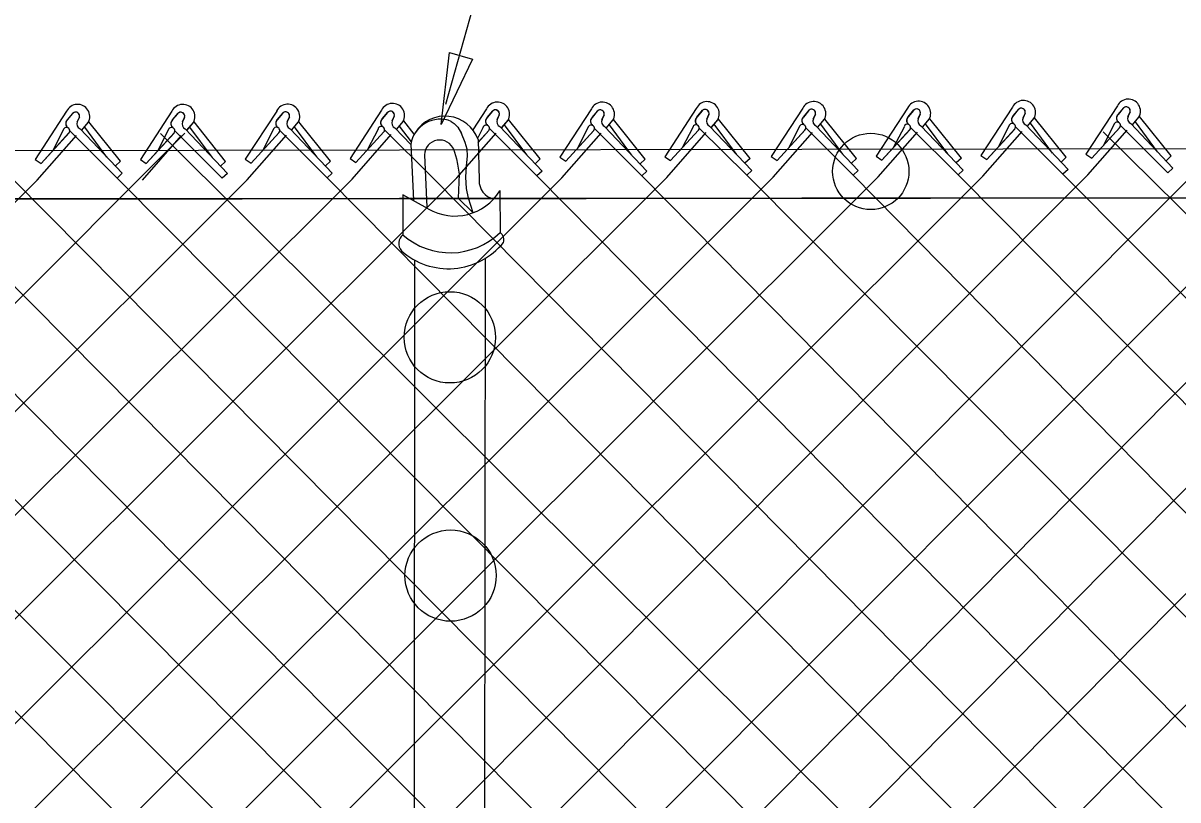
# Model space of a CAD drawing. Extents: x 0 to 1270, y 0 to 830.
# Drawn here: x 327.6 to 371.95, y 411.84 to 441.66 of the extents above; entities that cross this region are included whole.
import ezdxf

# ---------------------------------------------------------------- set-up
doc = ezdxf.new("R2010")
doc.units = 0
for name, color, linetype in [('CT_Dimensions', 7, 'Continuous'), ('sb_Chainlink Fence', 7, 'Continuous'), ('sb_Existing Structural Steel', 7, 'Continuous')]:
    doc.layers.add(name, color=color, linetype=linetype)

msp = doc.modelspace()

# ---------------------------------------------------------------- linework, layer by layer
at = {"layer": 'CT_Dimensions'}
msp.add_line((343.828, 438.546), (357.775, 488.203), dxfattribs=at)
msp.add_lwpolyline([(344.856, 440.282), (343.658, 437.766), (343.975, 440.535)], close=True, dxfattribs=at)
at = {"layer": 'sb_Chainlink Fence'}
for p, q in [((329.271, 438.28), (328.062, 436.429)), ((329.297, 437.945), (329.518, 438.21)), ((333.31, 438.277), (332.101, 436.426)), ((333.336, 437.943), (333.557, 438.207)), ((337.337, 438.287), (336.128, 436.437)), ((337.362, 437.953), (337.584, 438.218)), ((341.364, 438.317), (340.155, 436.466)), ((341.389, 437.982), (341.611, 438.247)), ((341.59, 438.225), (341.389, 437.982)), ((345.395, 438.367), (344.867, 437.559)), ((345.42, 438.033), (345.642, 438.298)), ((345.621, 438.276), (345.42, 438.033)), ((349.423, 438.366), (348.215, 436.515)), ((349.449, 438.032), (349.67, 438.296)), ((349.65, 438.275), (349.449, 438.032)), ((353.45, 438.384), (352.241, 436.533)), ((353.475, 438.05), (353.696, 438.314)), ((353.676, 438.293), (353.475, 438.05)), ((357.54, 438.391), (356.331, 436.54)), ((357.565, 438.057), (357.787, 438.321)), ((357.766, 438.299), (357.565, 438.057)), ((361.567, 438.401), (360.358, 436.551)), ((361.592, 438.067), (361.813, 438.332)), ((361.793, 438.31), (361.592, 438.067)), ((365.594, 438.431), (364.385, 436.58)), ((365.619, 438.096), (365.84, 438.361)), ((365.82, 438.339), (365.619, 438.096)), ((366.082, 438.198), (366.001, 438.02)), ((369.625, 438.481), (368.416, 436.631)), ((369.65, 438.147), (369.871, 438.412)), ((369.851, 438.39), (369.65, 438.147)), ((370.113, 438.249), (370.032, 438.071)), ((370.032, 438.077), (370.112, 438.245)), ((329.497, 438.188), (329.297, 437.945)), ((329.759, 438.047), (329.678, 437.869)), ((329.678, 437.876), (329.759, 438.043)), ((329.853, 437.553), (330.099, 437.847)), ((329.857, 437.557), (330.101, 437.848)), ((330.099, 437.847), (330.117, 437.881)), ((330.117, 437.881), (330.133, 437.918)), ((331.337, 436.358), (330.123, 437.869)), ((333.536, 438.185), (333.336, 437.943)), ((333.798, 438.044), (333.717, 437.866)), ((333.718, 437.873), (333.798, 438.04)), ((333.892, 437.55), (334.138, 437.844)), ((333.896, 437.554), (334.14, 437.845)), ((334.138, 437.844), (334.157, 437.878)), ((334.157, 437.878), (334.172, 437.915)), ((335.377, 436.355), (334.162, 437.866)), ((337.563, 438.196), (337.362, 437.953)), ((337.825, 438.055), (337.744, 437.877)), ((337.744, 437.883), (337.825, 438.051)), ((337.919, 437.561), (338.165, 437.855)), ((337.922, 437.565), (338.166, 437.856)), ((338.165, 437.855), (338.183, 437.889)), ((338.183, 437.889), (338.199, 437.926)), ((339.403, 436.366), (338.189, 437.877)), ((341.852, 438.084), (341.771, 437.906)), ((341.771, 437.913), (341.852, 438.08)), ((341.946, 437.59), (342.192, 437.884)), ((341.949, 437.594), (342.194, 437.885)), ((342.192, 437.884), (342.21, 437.918)), ((342.21, 437.918), (342.226, 437.955)), ((342.624, 437.399), (342.216, 437.906)), ((345.883, 438.135), (345.802, 437.957)), ((345.802, 437.963), (345.883, 438.131)), ((345.977, 437.64), (346.223, 437.935)), ((345.98, 437.645), (346.225, 437.936)), ((346.941, 436.609), (346.087, 437.759)), ((346.223, 437.935), (346.241, 437.969)), ((346.241, 437.969), (346.257, 438.005)), ((347.461, 436.446), (346.247, 437.957)), ((349.911, 438.133), (349.831, 437.956)), ((349.831, 437.962), (349.911, 438.129)), ((350.006, 437.639), (350.252, 437.933)), ((350.009, 437.643), (350.253, 437.934)), ((350.969, 436.607), (350.115, 437.758)), ((350.252, 437.933), (350.27, 437.967)), ((350.27, 437.967), (350.285, 438.004)), ((351.49, 436.444), (350.276, 437.955)), ((353.938, 438.151), (353.857, 437.974)), ((353.857, 437.98), (353.938, 438.147)), ((354.032, 437.657), (354.278, 437.951)), ((354.035, 437.661), (354.279, 437.952)), ((354.996, 436.625), (354.141, 437.776)), ((354.278, 437.951), (354.296, 437.986)), ((354.296, 437.986), (354.311, 438.022)), ((355.516, 436.462), (354.302, 437.973)), ((358.028, 438.158), (357.947, 437.98)), ((357.947, 437.987), (358.028, 438.154)), ((358.122, 437.664), (358.368, 437.958)), ((358.125, 437.668), (358.369, 437.959)), ((359.086, 436.632), (358.231, 437.783)), ((358.368, 437.958), (358.386, 437.992)), ((358.386, 437.992), (358.402, 438.029)), ((359.606, 436.469), (358.392, 437.98)), ((362.055, 438.169), (361.974, 437.991)), ((361.974, 437.997), (362.054, 438.165)), ((362.149, 437.675), (362.395, 437.969)), ((362.152, 437.679), (362.396, 437.97)), ((363.113, 436.643), (362.258, 437.794)), ((362.395, 437.969), (362.413, 438.003)), ((362.413, 438.003), (362.428, 438.04)), ((363.633, 436.48), (362.419, 437.991)), ((366.001, 438.027), (366.081, 438.194)), ((366.176, 437.704), (366.422, 437.998)), ((366.179, 437.708), (366.423, 437.999)), ((367.14, 436.672), (366.285, 437.823)), ((366.422, 437.998), (366.44, 438.032)), ((366.44, 438.032), (366.455, 438.069)), ((367.66, 436.509), (366.446, 438.02)), ((370.139, 437.802), (371.761, 436.097)), ((370.207, 437.754), (370.453, 438.049)), ((370.21, 437.759), (370.454, 438.05)), ((371.171, 436.723), (370.316, 437.873)), ((370.453, 438.049), (370.471, 438.083)), ((370.471, 438.083), (370.486, 438.119)), ((371.691, 436.56), (370.477, 438.071)), ((278.379, 382.044), (333.81, 437.431)), ((328.138, 435.636), (329.647, 437.352)), ((328.286, 436.278), (329.365, 437.452)), ((328.286, 436.278), (329.358, 437.445)), ((329.136, 437.551), (328.734, 436.773)), ((329.387, 437.527), (331.21, 435.715)), ((329.785, 437.6), (331.407, 435.895)), ((330.817, 436.521), (329.963, 437.672)), ((332.178, 435.633), (333.686, 437.349)), ((332.325, 436.275), (333.404, 437.449)), ((332.325, 436.275), (333.397, 437.442)), ((333.175, 437.548), (332.773, 436.77)), ((332.873, 437.429), (389.042, 381.496)), ((333.426, 437.524), (335.249, 435.712)), ((333.825, 437.597), (335.446, 435.892)), ((334.856, 436.518), (334.002, 437.669)), ((336.204, 435.643), (337.713, 437.36)), ((336.352, 436.286), (337.431, 437.46)), ((336.352, 436.286), (337.424, 437.453)), ((337.202, 437.559), (336.8, 436.781)), ((337.453, 437.535), (339.276, 435.723)), ((337.851, 437.608), (339.473, 435.903)), ((338.883, 436.529), (338.028, 437.68)), ((340.231, 435.672), (341.74, 437.389)), ((340.379, 436.315), (341.458, 437.489)), ((340.379, 436.315), (341.451, 437.482)), ((341.229, 437.588), (340.827, 436.81)), ((341.48, 437.564), (343.303, 435.752)), ((341.878, 437.637), (342.485, 437)), ((342.509, 437.098), (342.056, 437.709)), ((344.262, 435.723), (345.771, 437.44)), ((345.26, 437.639), (345.06, 437.252)), ((345.066, 437.08), (345.489, 437.54)), ((345.07, 437.084), (345.482, 437.533)), ((345.511, 437.615), (347.334, 435.803)), ((345.909, 437.688), (347.531, 435.983)), ((348.291, 435.722), (349.8, 437.438)), ((348.438, 436.364), (349.517, 437.538)), ((348.438, 436.364), (349.51, 437.531)), ((349.288, 437.637), (348.887, 436.86)), ((349.539, 437.613), (351.362, 435.801)), ((349.938, 437.686), (351.559, 435.981)), ((352.317, 435.74), (353.826, 437.456)), ((352.465, 436.382), (353.544, 437.556)), ((352.465, 436.382), (353.537, 437.549)), ((353.315, 437.655), (352.913, 436.878)), ((353.566, 437.631), (355.389, 435.819)), ((353.964, 437.704), (355.586, 435.999)), ((356.407, 435.747), (357.916, 437.463)), ((356.555, 436.389), (357.634, 437.563)), ((356.555, 436.389), (357.627, 437.556)), ((357.405, 437.662), (357.003, 436.884)), ((357.656, 437.638), (359.479, 435.826)), ((358.054, 437.711), (359.676, 436.006)), ((360.434, 435.757), (361.943, 437.474)), ((360.582, 436.4), (361.66, 437.574)), ((360.582, 436.4), (361.654, 437.567)), ((361.432, 437.673), (361.03, 436.895)), ((361.683, 437.649), (363.506, 435.837)), ((362.081, 437.722), (363.703, 436.017)), ((364.461, 435.786), (365.97, 437.503)), ((364.609, 436.429), (365.687, 437.603)), ((364.609, 436.429), (365.681, 437.596)), ((365.459, 437.702), (365.057, 436.924)), ((365.71, 437.678), (367.533, 435.866)), ((366.108, 437.751), (367.73, 436.046)), ((368.492, 435.837), (370.001, 437.554)), ((368.64, 436.479), (369.718, 437.654)), ((368.64, 436.479), (369.712, 437.647)), ((369.086, 437.49), (425.762, 381.376)), ((369.49, 437.753), (369.088, 436.975)), ((369.741, 437.729), (371.564, 435.917)), ((322.9, 382.101), (377.856, 437.141)), ((328.062, 436.429), (328.286, 436.278)), ((332.101, 436.426), (332.325, 436.275)), ((336.128, 436.437), (336.352, 436.286)), ((340.155, 436.466), (340.379, 436.315)), ((347.461, 436.446), (347.264, 436.265)), ((348.215, 436.515), (348.438, 436.364)), ((351.49, 436.444), (351.293, 436.264)), ((352.241, 436.533), (352.465, 436.382)), ((355.516, 436.462), (355.319, 436.282)), ((356.331, 436.54), (356.555, 436.389)), ((359.606, 436.469), (359.409, 436.289)), ((360.358, 436.551), (360.582, 436.4)), ((363.633, 436.48), (363.436, 436.299)), ((364.385, 436.58), (364.609, 436.429)), ((367.66, 436.509), (367.463, 436.329)), ((368.416, 436.631), (368.64, 436.479)), ((371.691, 436.56), (371.494, 436.379)), ((331.337, 436.358), (331.141, 436.178)), ((335.377, 436.355), (335.18, 436.175)), ((339.403, 436.366), (339.206, 436.185)), ((344.6, 435.75), (344.624, 436.165)), ((347.531, 435.983), (347.334, 435.803)), ((351.559, 435.981), (351.362, 435.801)), ((355.586, 435.999), (355.389, 435.819)), ((359.676, 436.006), (359.479, 435.826)), ((363.703, 436.017), (363.506, 435.837)), ((367.73, 436.046), (367.533, 435.866)), ((371.761, 436.097), (371.564, 435.917)), ((274.352, 382.052), (328.138, 435.636)), ((282.41, 382.014), (336.204, 435.643)), ((285.531, 381.126), (340.231, 435.672)), ((290.465, 382.04), (344.262, 435.723)), ((294.504, 382.063), (348.291, 435.722)), ((298.53, 382.074), (352.317, 435.74)), ((302.558, 382.065), (356.407, 435.747)), ((306.589, 382.035), (360.434, 435.757)), ((307.056, 435.59), (360.126, 382.232)), ((310.617, 382.058), (364.461, 435.786)), ((310.862, 435.54), (364.153, 382.243)), ((314.846, 382.099), (368.492, 435.837)), ((315.097, 435.619), (368.97, 381.444)), ((318.873, 382.11), (372.52, 435.836)), ((319.124, 435.648), (372.97, 381.35)), ((323.155, 435.698), (376.999, 381.373)), ((326.931, 382.072), (380.079, 435.773)), ((327.184, 435.697), (381.025, 381.375)), ((330.96, 382.094), (384.106, 435.781)), ((331.407, 435.895), (331.21, 435.715)), ((331.21, 435.715), (384.462, 382.114)), ((334.813, 381.918), (388.138, 435.811)), ((335.446, 435.892), (335.249, 435.712)), ((339.473, 435.903), (339.276, 435.723)), ((339.276, 435.723), (393.422, 381.038)), ((343.303, 435.752), (397.802, 380.66)), ((347.334, 435.803), (401.532, 380.985)), ((351.362, 435.801), (405.464, 380.985)), ((355.389, 435.819), (409.621, 381.284)), ((359.479, 435.826), (413.578, 380.886)), ((363.506, 435.837), (417.848, 381.071)), ((367.533, 435.866), (421.108, 381.943)), ((339.044, 382.169), (392.179, 435.457))]:
    msp.add_line(p, q, dxfattribs=at)
msp.add_lwpolyline([(269.933, 434.85), (441.732, 435.023), (453.58, 435.061), (458.405, 435.084)], dxfattribs=at)
for centre, radius, start, end in [((353.87, 438.179), 0.468, 331.0701, 153.9768), ((357.96, 438.186), 0.468, 331.0701, 153.9768), ((361.987, 438.196), 0.468, 331.0701, 153.9768), ((366.014, 438.225), 0.468, 331.0701, 153.9768), ((370.045, 438.276), 0.468, 331.0701, 153.9768), ((329.691, 438.074), 0.468, 331.0701, 153.9768), ((329.614, 438.092), 0.152, 342.8118, 140.4338), ((329.615, 438.093), 0.152, 341.0314, 129.5144), ((333.73, 438.072), 0.468, 331.0701, 153.9768), ((333.653, 438.089), 0.152, 342.8118, 140.4338), ((333.654, 438.09), 0.152, 341.0314, 129.5144), ((337.757, 438.082), 0.468, 331.0701, 153.9768), ((337.68, 438.1), 0.152, 342.8118, 140.4338), ((337.681, 438.1), 0.152, 341.0314, 129.5144), ((341.784, 438.111), 0.468, 331.0701, 153.9768), ((341.707, 438.129), 0.152, 342.8118, 140.4338), ((341.708, 438.129), 0.152, 341.0314, 129.5144), ((345.815, 438.162), 0.468, 331.0701, 153.9768), ((345.738, 438.179), 0.152, 342.8118, 140.4338), ((345.739, 438.18), 0.152, 341.0314, 129.5144), ((349.844, 438.161), 0.468, 331.0701, 153.9768), ((349.766, 438.178), 0.152, 342.8118, 140.4338), ((349.767, 438.179), 0.152, 341.0314, 129.5144), ((353.793, 438.196), 0.152, 342.8118, 140.4338), ((353.793, 438.197), 0.152, 341.0314, 129.5144), ((357.883, 438.203), 0.152, 342.8118, 140.4338), ((357.884, 438.204), 0.152, 341.0314, 129.5144), ((361.91, 438.214), 0.152, 342.8118, 140.4338), ((361.91, 438.214), 0.152, 341.0314, 129.5144), ((365.937, 438.243), 0.152, 342.8118, 140.4338), ((365.937, 438.243), 0.152, 341.0314, 129.5144), ((369.968, 438.293), 0.152, 342.8118, 140.4338), ((369.968, 438.294), 0.152, 341.0314, 129.5144), ((329.427, 437.804), 0.192, 140.4987, 233.3023), ((329.432, 437.805), 0.195, 133.9642, 232.5314), ((329.872, 437.791), 0.209, 156.7803, 245.4548), ((333.466, 437.802), 0.192, 140.4987, 233.3023), ((333.471, 437.802), 0.195, 133.9642, 232.5314), ((333.912, 437.788), 0.209, 156.7803, 245.4548), ((337.493, 437.812), 0.192, 140.4987, 233.3023), ((337.498, 437.812), 0.195, 133.9642, 232.5314), ((337.938, 437.798), 0.209, 156.7803, 245.4548), ((341.52, 437.841), 0.192, 140.4987, 233.3023), ((341.525, 437.842), 0.195, 133.9642, 232.5314), ((341.965, 437.828), 0.209, 156.7803, 245.4548), ((345.551, 437.892), 0.192, 140.4987, 233.3023), ((345.556, 437.892), 0.195, 133.9642, 232.5314), ((345.996, 437.878), 0.209, 156.7803, 245.4548), ((349.579, 437.891), 0.192, 140.4987, 233.3023), ((349.585, 437.891), 0.195, 133.9642, 232.5314), ((350.025, 437.877), 0.209, 156.7803, 245.4548), ((353.441, 437.634), 0.128, 319.3185, 170.3666), ((353.606, 437.909), 0.192, 140.4987, 233.3023), ((353.611, 437.909), 0.195, 133.9642, 232.5314), ((354.051, 437.895), 0.209, 156.7803, 245.4548), ((357.531, 437.641), 0.128, 319.3185, 170.3666), ((357.696, 437.916), 0.192, 140.4987, 233.3023), ((357.701, 437.916), 0.195, 133.9642, 232.5314), ((358.141, 437.902), 0.209, 156.7803, 245.4548), ((361.558, 437.652), 0.128, 319.3185, 170.3666), ((361.723, 437.926), 0.192, 140.4987, 233.3023), ((361.728, 437.926), 0.195, 133.9642, 232.5314), ((362.168, 437.912), 0.209, 156.7803, 245.4548), ((365.585, 437.681), 0.128, 319.3185, 170.3666), ((365.75, 437.955), 0.192, 140.4987, 233.3023), ((365.755, 437.956), 0.195, 133.9642, 232.5314), ((366.195, 437.942), 0.209, 156.7803, 245.4548), ((369.616, 437.731), 0.128, 319.3185, 170.3666), ((369.781, 438.006), 0.192, 140.4987, 233.3023), ((369.786, 438.006), 0.195, 133.9642, 232.5314), ((370.226, 437.992), 0.209, 156.7803, 245.4548), ((329.262, 437.53), 0.128, 319.3185, 170.3666), ((333.301, 437.527), 0.128, 319.3185, 170.3666), ((337.328, 437.538), 0.128, 319.3185, 170.3666), ((341.355, 437.567), 0.128, 319.3185, 170.3666), ((345.386, 437.617), 0.128, 319.3185, 170.3666), ((349.414, 437.616), 0.128, 319.3185, 170.3666)]:
    msp.add_arc(centre, radius, start, end, dxfattribs=at)
at = {"layer": 'sb_Existing Structural Steel'}
for p, q in [((344.041, 437.888), (344.155, 437.802)), ((344.155, 437.802), (344.213, 437.75)), ((265.287, 436.674), (831.299, 437.616)), ((344.213, 437.75), (344.289, 437.662)), ((344.289, 437.662), (344.436, 437.423)), ((344.58, 437.083), (344.436, 437.423)), ((342.486, 437.011), (342.596, 434.86)), ((344.651, 436.826), (344.58, 437.083)), ((345.073, 437.187), (345.108, 435.63)), ((343.011, 436.601), (343.099, 434.594)), ((344.129, 436.831), (344.243, 436.457)), ((344.243, 436.457), (344.287, 436.242)), ((344.624, 436.165), (344.668, 436.57)), ((344.668, 436.57), (344.651, 436.826)), ((344.287, 436.242), (344.341, 435.861)), ((344.341, 435.861), (344.313, 434.942)), ((344.634, 435.31), (344.6, 435.75)), ((344.707, 434.939), (344.634, 435.31)), ((345.904, 435.229), (345.916, 433.617)), ((342.177, 435.073), (342.185, 433.531)), ((343.158, 434.532), (342.177, 435.073)), ((344.888, 434.382), (344.313, 434.942)), ((344.888, 434.382), (344.707, 434.939)), ((342.601, 377.864), (342.647, 432.555)), ((345.308, 377.926), (345.355, 432.653))]:
    msp.add_line(p, q, dxfattribs=at)
msp.add_lwpolyline([(831.288, 435.728), (499.698, 435.153), (441.732, 435.023), (261.566, 434.845)], dxfattribs=at)
for centre, radius in [((360.155, 435.968), 1.465), ((343.988, 429.597), 1.752), ((344.016, 420.45), 1.752)]:
    msp.add_circle(centre, radius, dxfattribs=at)
for centre, radius, start, end in [((343.616, 436.826), 1.145, 68.1654, 170.6901), ((343.8, 436.74), 1.349, 19.3694, 147.4702), ((343.597, 436.586), 0.587, 20.3872, 178.5474), ((345.85, 435.626), 0.742, 179.6928, 255.2815), ((344.177, 436.273), 2.018, 239.6437, 328.8146), ((342.45, 433.198), 0.425, 128.4858, 220.3398), ((344.003, 435.591), 2.748, 228.5933, 314.1189), ((345.742, 433.346), 0.322, 339.5752, 57.1594), ((343.936, 434.952), 2.719, 228.2691, 320.8188)]:
    msp.add_arc(centre, radius, start, end, dxfattribs=at)

doc.saveas('drawing.dxf')
